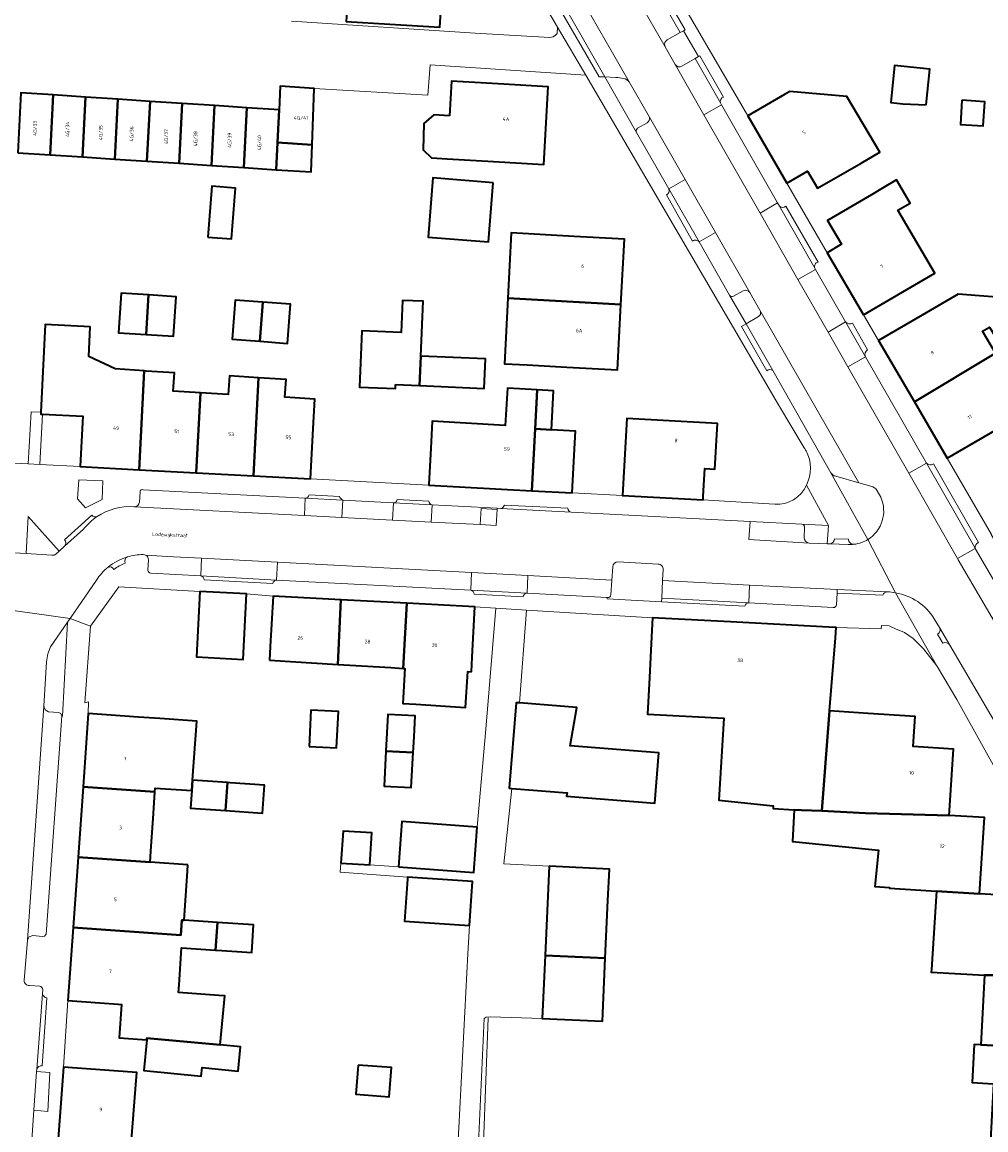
# Model space of a CAD drawing. Header units: metres. Extents: x 197700 to 204338, y 317132 to 325229.
# Tile 635 of 656: x 203170 to 203266, y 318536 to 318646. Entities that reach past the tile are written whole.
import ezdxf
from ezdxf.enums import TextEntityAlignment as Align

# ---------------------------------------------------------------- set-up
doc = ezdxf.new("R2010")
doc.units = ezdxf.units.M
for name, color, linetype, lineweight in [('B-WE-GR-BEPLANTING_CULTUUR_BODEMBEDEKKER-GV', 90, 'Continuous', 18), ('B-WE-GR-BEPLANTING_CULTUUR_HEESTERS-GV', 90, 'Continuous', 18), ('B-WE-IE-TERREINAFSCHEIDING_KUNSTMATIG_HEKWERK-G', 20, 'IE-TERREINAFSCHEIDING-KUNSTMATIG', 18), ('B-WE-OG-BEBOUWING-GV', 7, 'Continuous', 35), ('B-WE-OG-BEBOUWING-T18', 10, 'Continuous', 18), ('B-WE-OG-TERREIN_ERF-GV', 7, 'Continuous', 18), ('B-WE-OG-TOPOGRAFIE-T18', 10, 'Continuous', 18), ('B-WE-VH-VERHARDING_BETONSTRAATSTEEN-GV', 252, 'Continuous', 18), ('B-WE-VH-VERHARDING_GESLOTEN-GV', 252, 'Continuous', 18), ('B-WE-VH-VERHARDING_OPEN-GV', 252, 'Continuous', 18), ('B-WE-VH-VERHARDING_STRAATBAKSTEEN-GV', 252, 'Continuous', 18), ('B-WE-VH-VERHARDING_TEGEL-GV', 252, 'Continuous', 18)]:
    doc.layers.add(name, color=color, linetype=linetype, lineweight=lineweight)
doc.styles.add('NLCS-ISO-M200-T18', font='NLCS-ISO.ttf', dxfattribs={"height": 0.36})
doc.linetypes.add('IE-TERREINAFSCHEIDING-KUNSTMATIG', pattern='A,4,[82,NLCS.SHX,S=0.75,R=90,X=0,Y=0],4,-2', length=10)

msp = doc.modelspace()

# ---------------------------------------------------------------- linework, layer by layer
at = {"layer": 'B-WE-GR-BEPLANTING_CULTUUR_BODEMBEDEKKER-GV'}
for points in [[(203235.872, 318641.934), (203237.17, 318642.686), (203237.513, 318642.883), (203236.032, 318645.46), (203235.7, 318645.276), (203234.4, 318644.542)], [(203234.164, 318643.944), (203234.192, 318643.852), (203235.196, 318642.096)], [(203229.306, 318640.825), (203228.218, 318640.883), (203231.364, 318635.362)], [(203232.644, 318636.884), (203230.644, 318640.376)], [(203231.466, 318635.786), (203232.407, 318636.312)], [(203240.607, 318619.186), (203242.25, 318616.343), (203243.458, 318617.072)], [(203241.95, 318619.631), (203240.988, 318619.09)], [(203243.661, 318617.593), (203243.612, 318617.726), (203242.626, 318619.449)], [(203250.668, 318601.575), (203254.325, 318594.936)], [(203254.64, 318600.233), (203253.432, 318600.573), (203251.136, 318601.22)], [(203255.611, 318599.129), (203255.261, 318599.766)], [(203250.303, 318594.519), (203250.433, 318596.319), (203247.78, 318596.457)], [(203248.05, 318596.144), (203247.995, 318595.148)], [(203248.503, 318594.583), (203250.303, 318594.519)], [(203233.525, 318592.497), (203229.536, 318592.709)], [(203229.002, 318592.234), (203228.916, 318590.91), (203228.82, 318589.436)], [(203233.954, 318590.866), (203234.012, 318591.975)], [(203228.507, 318589.168), (203228.41, 318589.173), (203228.456, 318589.033), (203233.842, 318588.749), (203233.862, 318589.112), (203233.954, 318590.866)]]:
    msp.add_lwpolyline(points, dxfattribs=at)
for points in [[(203234.4, 318644.542, 0.3633901), (203234.164, 318643.944)], [(203235.196, 318642.096, 0.3879816), (203235.872, 318641.934)], [(203230.08, 318640.728, 0.0321192), (203229.306, 318640.825)], [(203230.644, 318640.376, 0.1635838), (203230.08, 318640.728)], [(203232.407, 318636.312, 0.3344494), (203232.644, 318636.884)], [(203231.364, 318635.362, -0.3482004), (203231.466, 318635.786)], [(203240.988, 318619.09, -0.394453), (203240.607, 318619.186)], [(203242.626, 318619.449, 0.4046705), (203241.95, 318619.631)], [(203243.458, 318617.072, 0.3782761), (203243.661, 318617.593)], [(203251.136, 318601.22, -0.2002158), (203250.668, 318601.575)], [(203255.261, 318599.766, 0.2020607), (203254.64, 318600.233)], [(203254.325, 318594.936, 0.3755382), (203255.611, 318599.129)], [(203247.78, 318596.457, -0.40987), (203248.05, 318596.144)], [(203247.995, 318595.148, 0.3982734), (203248.503, 318594.583)], [(203229.536, 318592.709, 0.4072747), (203229.002, 318592.234)], [(203234.012, 318591.975, 0.4231978), (203233.525, 318592.497)], [(203228.82, 318589.436, -0.3874742), (203228.507, 318589.168)]]:
    msp.add_lwpolyline(points, format="xyb", dxfattribs=at)
msp.add_lwpolyline([(203217.538, 318597.933), (203215.936, 318598.019), (203215.84, 318596.413), (203217.445, 318596.326)], close=True, dxfattribs=at)
at = {"layer": 'B-WE-GR-BEPLANTING_CULTUUR_HEESTERS-GV'}
for points in [[(203176.661, 318598.069), (203178.312, 318598.898), (203178.389, 318600.75), (203176.015, 318600.856), (203175.887, 318598.973)], [(203170.759, 318593.544), (203173.33, 318593.388), (203173.552, 318593.376), (203173.711, 318593.485), (203174.052, 318593.778), (203170.978, 318597.236)], [(203174.873, 318586.726), (203173.189, 318584.283), (203172.934, 318583.588), (203172.79, 318582.793), (203172.521, 318578.375), (203172.654, 318578.033), (203172.999, 318577.837), (203173.978, 318577.762), (203174.203, 318577.657), (203174.303, 318577.442), (203174.301, 318577.407), (203174.382, 318577.404)], [(203171.817, 318542.124), (203171.549, 318538.261), (203172.94, 318538.15), (203173.119, 318542.005)]]:
    msp.add_lwpolyline(points, close=True, dxfattribs=at)
at = {"layer": 'B-WE-IE-TERREINAFSCHEIDING_KUNSTMATIG_HEKWERK-G'}
msp.add_lwpolyline([(203216.649, 318547.435), (203216.158, 318534.988)], dxfattribs=at)
at = {"layer": 'B-WE-OG-BEBOUWING-GV'}
for points in [[(203212.26, 318652.693), (203191.72, 318654.024), (203191.514, 318650.711), (203198.129, 318650.3), (203198.053, 318649.071), (203201.21, 318648.875), (203202.195, 318650.136), (203202.772, 318650.1), (203202.541, 318646.378), (203206.87, 318646.107), (203211.829, 318645.797)], [(203260.132, 318638.083), (203260.483, 318641.655), (203256.969, 318642.001), (203256.606, 318638.315), (203257.79, 318638.198)], [(203195.885, 318637.604), (203195.719, 318634.363), (203199.161, 318634.136), (203199.377, 318639.734), (203195.976, 318639.958)], [(203212.794, 318637.009), (203211.232, 318637.1), (203210.243, 318636.256), (203210.169, 318633.645), (203211.015, 318632.826), (203212.552, 318632.735), (203217.167, 318632.46), (203222.15, 318632.164), (203222.608, 318639.884), (203217.617, 318640.18), (203212.989, 318640.454)], [(203169.952, 318633.345), (203173.155, 318633.134), (203173.46, 318639.078), (203170.257, 318639.289)], [(203173.155, 318633.134), (203176.359, 318632.923), (203176.664, 318638.867), (203173.46, 318639.078)], [(203179.563, 318632.713), (203179.868, 318638.657), (203176.664, 318638.867), (203176.359, 318632.923)], [(203182.766, 318632.502), (203183.071, 318638.446), (203179.868, 318638.657), (203179.563, 318632.713)], [(203246.294, 318630.322), (203248.353, 318631.516), (203249.341, 318629.812), (203253.666, 318632.321), (203255.508, 318633.39), (203252.252, 318638.935), (203246.569, 318639.418), (203246.068, 318639.128), (203242.414, 318637.009)], [(203263.669, 318638.551), (203263.509, 318636.153), (203265.784, 318636.001), (203265.944, 318638.4)], [(203183.071, 318638.446), (203182.766, 318632.502), (203185.97, 318632.292), (203186.275, 318638.236)], [(203189.478, 318638.025), (203186.275, 318638.236), (203185.97, 318632.292), (203189.173, 318632.081)], [(203192.376, 318631.871), (203192.681, 318637.815), (203189.478, 318638.025), (203189.173, 318632.081)], [(203192.681, 318637.815), (203192.376, 318631.871), (203195.58, 318631.66), (203195.719, 318634.363), (203195.885, 318637.604)], [(203195.58, 318631.66), (203199.056, 318631.431), (203199.161, 318634.136), (203195.719, 318634.363)], [(203188.805, 318624.963), (203191.167, 318624.783), (203191.552, 318629.836), (203189.19, 318630.016)], [(203217.133, 318630.361), (203211.134, 318630.835), (203210.67, 318624.964), (203216.669, 318624.49)], [(203253.898, 318617.24), (203258.211, 318619.77), (203260.968, 318621.387), (203257.315, 318627.625), (203258.534, 318628.34), (203257.183, 318630.645), (203255.782, 318629.823), (203254.684, 318629.179), (203250.329, 318626.624), (203251.721, 318624.252), (203250.28, 318623.407)], [(203229.821, 318618.286), (203230.173, 318624.766), (203225.18, 318625.037), (203218.925, 318625.376), (203218.599, 318618.888)], [(203182.907, 318619.231), (203180.198, 318619.412), (203179.953, 318615.473), (203182.697, 318615.299)], [(203182.697, 318615.299), (203185.399, 318615.123), (203185.656, 318619.051), (203182.907, 318619.231)], [(203220.494, 318612.271), (203224.457, 318612.055), (203229.468, 318611.782), (203229.821, 318618.286), (203218.599, 318618.888), (203218.272, 318612.383)], [(203263.296, 318619.308), (203259.705, 318617.21), (203255.388, 318614.688), (203258.943, 318608.604), (203266.994, 318613.455), (203265.724, 318615.615), (203266.413, 318616.02), (203266.927, 318615.147), (203277.032, 318614.356), (203277.325, 318618.103), (203271.364, 318618.57), (203271.372, 318618.676)], [(203194.261, 318618.5), (203191.511, 318618.71), (203191.216, 318614.835), (203193.966, 318614.626)], [(203194.261, 318618.5), (203193.966, 318614.626), (203196.716, 318614.416), (203197.011, 318618.291)], [(203207.444, 318610.32), (203209.811, 318610.217), (203209.938, 318613.156), (203210.173, 318618.59), (203208.129, 318618.678), (203207.991, 318615.497), (203204.095, 318615.666), (203203.853, 318610.081), (203207.427, 318609.926)], [(203182.503, 318611.678), (203179.601, 318611.88), (203176.992, 318613.106), (203177.135, 318616.062), (203172.653, 318616.279), (203172.238, 318607.576), (203172.229, 318607.397), (203172.406, 318607.388), (203176.417, 318607.176), (203176.15, 318602.183), (203181.979, 318601.871)], [(203269.902, 318607.511), (203270.49, 318606.511), (203275.986, 318606.34), (203276.187, 318612.778), (203272.528, 318613.151), (203267.172, 318613.334), (203267.073, 318613.502), (203266.994, 318613.455), (203258.943, 318608.604), (203262.208, 318603.016), (203266.525, 318605.538)], [(203209.811, 318610.217), (203216.239, 318609.939), (203216.366, 318612.877), (203209.938, 318613.156)], [(203182.696, 318611.665), (203182.503, 318611.678), (203181.979, 318601.871), (203187.654, 318601.568), (203188.078, 318609.505), (203185.371, 318609.682), (203185.489, 318611.482)], [(203193.85, 318610.99), (203190.944, 318611.18), (203190.823, 318609.326), (203188.078, 318609.505), (203187.654, 318601.568), (203193.33, 318601.264)], [(203199.006, 318600.961), (203199.273, 318605.954), (203199.429, 318608.863), (203196.462, 318609.057), (203196.577, 318610.812), (203193.85, 318610.99), (203193.33, 318601.264)], [(203221.303, 318605.938), (203221.503, 318609.808), (203218.553, 318609.981), (203218.335, 318606.266), (203211.073, 318606.692), (203211.001, 318605.331), (203210.931, 318604.013), (203210.74, 318600.407), (203210.735, 318600.319), (203220.984, 318599.773)], [(203221.503, 318609.808), (203221.303, 318605.938), (203222.909, 318605.844), (203223.136, 318609.713)], [(203237.976, 318598.873), (203237.994, 318599.197), (203238.153, 318601.98), (203239.14, 318601.927), (203239.392, 318606.459), (203230.395, 318606.958), (203229.986, 318599.302)], [(203224.988, 318599.56), (203225.254, 318604.553), (203225.315, 318605.704), (203222.909, 318605.844), (203221.303, 318605.938), (203220.984, 318599.773)], [(203188.02, 318589.79), (203187.678, 318583.279), (203192.319, 318583.035), (203192.661, 318589.542)], [(203194.934, 318582.945), (203201.699, 318582.534), (203202.023, 318588.958), (203195.279, 318589.323), (203195.009, 318584.33)], [(203206.966, 318582.214), (203208.207, 318582.139), (203208.547, 318588.605), (203202.023, 318588.958), (203201.699, 318582.534), (203202.9, 318582.461)], [(203214.972, 318581.805), (203215.051, 318583.269), (203215.32, 318588.239), (203208.547, 318588.605), (203208.207, 318582.139), (203208.366, 318582.129), (203208.155, 318578.652), (203209.458, 318578.573), (203214.394, 318578.274), (203214.609, 318581.829)], [(203241.333, 318586.718), (203232.953, 318587.165), (203232.852, 318585.267), (203232.665, 318581.23), (203232.442, 318577.589), (203240.021, 318577.185), (203239.525, 318569.056), (203244.932, 318568.508), (203244.915, 318568.225), (203247.027, 318568.111), (203247.736, 318568.073), (203249.75, 318567.993), (203250.421, 318576.631), (203250.52, 318577.922), (203251.105, 318585.164), (203251.188, 318586.193), (203251.058, 318586.2)], [(203218.985, 318570.224), (203224.464, 318569.777), (203224.408, 318569.462), (203233.166, 318568.749), (203233.573, 318573.746), (203224.761, 318574.464), (203225.431, 318578.246), (203219.737, 318578.71), (203219.426, 318578.735), (203218.734, 318570.244)], [(203183.547, 318569.872), (203183.572, 318570.24), (203187.213, 318570.012), (203187.288, 318571.049), (203187.71, 318576.905), (203184.037, 318577.152), (203181.925, 318577.302), (203176.937, 318577.656), (203176.421, 318570.378)], [(203198.862, 318574.381), (203201.596, 318574.246), (203201.773, 318577.875), (203199.039, 318578.008)], [(203206.487, 318573.914), (203209.19, 318573.787), (203209.276, 318575.361), (203209.388, 318577.42), (203206.686, 318577.567)], [(203250.52, 318577.922), (203250.421, 318576.631), (203249.75, 318567.993), (203254.096, 318567.766), (203262.408, 318567.535), (203262.816, 318574.115), (203258.828, 318574.398), (203259.015, 318577.369), (203254.368, 318577.671)], [(203206.487, 318573.914), (203206.298, 318570.445), (203209, 318570.298), (203209.19, 318573.787)], [(203175.926, 318563.392), (203183.077, 318562.887), (203183.151, 318563.985), (203183.403, 318567.735), (203183.547, 318569.872), (203176.421, 318570.378)], [(203187.213, 318570.012), (203187.088, 318568.277), (203190.577, 318568.026), (203190.759, 318570.8), (203187.288, 318571.049)], [(203191.014, 318570.782), (203190.759, 318570.8), (203190.577, 318568.026), (203194.242, 318567.763), (203194.441, 318570.536)], [(203265.421, 318559.748), (203265.895, 318567.32), (203262.408, 318567.535), (203254.096, 318567.766), (203249.75, 318567.993), (203247.736, 318568.073), (203247.027, 318568.111), (203246.857, 318564.959), (203255.401, 318564.093), (203255.034, 318560.472), (203256.474, 318560.394), (203256.47, 318560.324), (203261.136, 318560.024)], [(203202.026, 318562.802), (203204.874, 318562.619), (203205.077, 318565.798), (203202.23, 318565.98)], [(203207.721, 318562.437), (203215.2, 318561.877), (203215.536, 318566.365), (203208.057, 318566.924), (203207.959, 318565.613)], [(203186.82, 318562.623), (203183.077, 318562.887), (203175.926, 318563.392), (203175.43, 318556.399), (203186.118, 318555.651), (203186.23, 318557.157), (203186.455, 318557.141), (203186.778, 318561.993)], [(203222.69, 318562.497), (203222.279, 318553.626), (203228.266, 318553.368), (203228.532, 318559.096), (203228.677, 318562.219)], [(203214.769, 318556.597), (203215.071, 318560.968), (203208.639, 318561.412), (203208.624, 318561.196), (203208.337, 318557.041)], [(203270.121, 318551.682), (203270.539, 318559.463), (203265.421, 318559.748), (203261.136, 318560.024), (203260.635, 318552.24), (203260.621, 318551.973), (203265.908, 318551.668)], [(203189.566, 318554.157), (203189.762, 318556.91), (203189.305, 318556.942), (203186.455, 318557.141), (203186.23, 318557.157), (203186.118, 318555.651), (203175.43, 318556.399), (203174.916, 318549.151), (203179.896, 318548.797), (203180.253, 318548.772), (203180.017, 318545.46), (203182.74, 318545.266), (203182.755, 318545.416), (203190.036, 318544.763), (203190.507, 318549.634), (203189.913, 318549.674), (203185.898, 318549.944), (203185.95, 318550.717), (203186.197, 318554.384)], [(203189.762, 318556.91), (203189.566, 318554.157), (203190.211, 318554.114), (203193.163, 318553.915), (203193.348, 318556.668)], [(203222.279, 318553.626), (203221.989, 318547.385), (203227.976, 318547.107), (203228.266, 318553.368)], [(203267.931, 318544.633), (203274.851, 318544.292), (203275.183, 318551.403), (203270.121, 318551.682), (203265.908, 318551.668), (203265.528, 318544.765)], [(203182.74, 318545.266), (203182.444, 318542.206), (203188.15, 318541.654), (203188.232, 318542.498), (203191.805, 318542.152), (203192.039, 318544.568), (203190.036, 318544.763), (203182.755, 318545.416)], [(203269.403, 318533.897), (203273.352, 318533.705), (203278.326, 318533.463), (203278.667, 318540.476), (203274.683, 318540.696), (203274.851, 318544.292), (203267.931, 318544.633), (203265.528, 318544.765), (203264.897, 318544.8), (203264.693, 318541.008), (203266.811, 318540.894), (203266.476, 318534.678), (203269.432, 318534.519)], [(203173.965, 318535.421), (203181.211, 318534.9), (203181.677, 318540.789), (203181.774, 318542.01), (203179.472, 318542.175), (203174.475, 318542.534)], [(203203.732, 318542.757), (203203.505, 318539.85), (203206.816, 318539.591), (203207.043, 318542.497)]]:
    msp.add_lwpolyline(points, close=True, dxfattribs=at)
at = {"layer": 'B-WE-OG-TERREIN_ERF-GV'}
for points in [[(203191.72, 318654.024), (203191.933, 318657.457), (203198.459, 318657.052), (203198.469, 318657.216), (203203.159, 318656.925), (203203.361, 318660.176), (203207.7, 318659.892), (203212.689, 318659.566), (203212.26, 318652.693), (203211.829, 318645.797), (203206.87, 318646.107), (203202.541, 318646.378), (203202.772, 318650.1), (203202.195, 318650.136), (203201.21, 318648.875), (203198.053, 318649.071), (203198.129, 318650.3), (203191.514, 318650.711)], [(203257.79, 318638.198), (203256.606, 318638.315), (203256.969, 318642.001), (203260.483, 318641.655), (203260.132, 318638.083)], [(203212.552, 318632.735), (203211.015, 318632.826), (203210.169, 318633.645), (203210.243, 318636.256), (203211.232, 318637.1), (203212.794, 318637.009), (203212.989, 318640.454), (203217.617, 318640.18), (203222.608, 318639.884), (203222.15, 318632.164), (203217.167, 318632.46)], [(203263.669, 318638.551), (203265.944, 318638.4), (203265.784, 318636.001), (203263.509, 318636.153)], [(203188.805, 318624.963), (203189.19, 318630.016), (203191.552, 318629.836), (203191.167, 318624.783)], [(203217.133, 318630.361), (203216.669, 318624.49), (203210.67, 318624.964), (203211.134, 318630.835)], [(203224.457, 318612.055), (203220.494, 318612.271), (203218.272, 318612.383), (203218.599, 318618.888), (203218.925, 318625.376), (203225.18, 318625.037), (203230.173, 318624.766), (203229.821, 318618.286), (203229.468, 318611.782)], [(203182.697, 318615.299), (203179.953, 318615.473), (203180.198, 318619.412), (203182.907, 318619.231), (203185.656, 318619.051), (203185.399, 318615.123)], [(203193.966, 318614.626), (203191.216, 318614.835), (203191.511, 318618.71), (203194.261, 318618.5), (203197.011, 318618.291), (203196.716, 318614.416)], [(203209.811, 318610.217), (203207.444, 318610.32), (203207.427, 318609.926), (203203.853, 318610.081), (203204.095, 318615.666), (203207.991, 318615.497), (203208.129, 318618.678), (203210.173, 318618.59), (203209.938, 318613.156), (203216.366, 318612.877), (203216.239, 318609.939)], [(203198.862, 318574.381), (203199.039, 318578.008), (203201.773, 318577.875), (203201.596, 318574.246)], [(203209.19, 318573.787), (203209, 318570.298), (203206.298, 318570.445), (203206.487, 318573.914), (203206.686, 318577.567), (203209.388, 318577.42), (203209.276, 318575.361)], [(203203.732, 318542.757), (203207.043, 318542.497), (203206.816, 318539.591), (203203.505, 318539.85)]]:
    msp.add_lwpolyline(points, close=True, dxfattribs=at)
for points in [[(203197.114, 318646.394), (203215.36, 318645.22), (203222.759, 318644.795), (203223.085, 318644.841), (203223.337, 318645.015), (203223.49, 318645.184), (203223.518, 318645.816), (203215.183, 318660.061)], [(203236.947, 318646.375), (203242.414, 318637.009), (203246.068, 318639.128), (203246.569, 318639.418), (203252.252, 318638.935), (203255.508, 318633.39), (203253.666, 318632.321), (203249.341, 318629.812), (203248.353, 318631.516), (203246.294, 318630.322), (203250.28, 318623.407), (203251.721, 318624.252), (203250.329, 318626.624), (203254.684, 318629.179), (203255.782, 318629.823), (203257.183, 318630.645), (203258.534, 318628.34), (203257.315, 318627.625), (203260.968, 318621.387), (203258.211, 318619.77), (203253.898, 318617.24), (203255.388, 318614.688), (203259.705, 318617.21), (203263.296, 318619.308), (203271.372, 318618.676)], [(203248.017, 318604.032), (203245.462, 318608.311), (203226.316, 318641.033), (203210.883, 318642.079), (203210.649, 318639.052), (203199.377, 318639.734), (203199.161, 318634.136), (203199.056, 318631.431), (203195.58, 318631.66), (203192.376, 318631.871), (203189.173, 318632.081), (203185.97, 318632.292), (203182.766, 318632.502), (203179.563, 318632.713), (203176.359, 318632.923), (203173.155, 318633.134), (203169.952, 318633.345)], [(203170.988, 318602.439), (203171.282, 318607.63), (203172.238, 318607.576), (203172.653, 318616.279), (203177.135, 318616.062), (203176.992, 318613.106), (203179.601, 318611.88), (203182.503, 318611.678), (203182.696, 318611.665), (203185.489, 318611.482), (203185.371, 318609.682), (203188.078, 318609.505), (203190.823, 318609.326), (203190.944, 318611.18), (203193.85, 318610.99), (203196.577, 318610.812), (203196.462, 318609.057), (203199.429, 318608.863), (203199.273, 318605.954), (203199.006, 318600.961), (203210.735, 318600.319), (203210.74, 318600.407), (203210.931, 318604.013), (203211.001, 318605.331), (203211.073, 318606.692), (203218.335, 318606.266), (203218.553, 318609.981), (203221.503, 318609.808), (203223.136, 318609.713), (203222.909, 318605.844), (203225.315, 318605.704), (203225.254, 318604.553), (203224.988, 318599.56), (203229.986, 318599.302), (203230.395, 318606.958), (203239.392, 318606.459), (203239.14, 318601.927), (203238.153, 318601.98), (203237.994, 318599.197), (203237.976, 318598.873), (203240.109, 318598.745), (203245.084, 318598.456)], [(203266.413, 318616.02), (203265.724, 318615.615), (203266.994, 318613.455)], [(203266.525, 318605.538), (203262.208, 318603.016), (203266.612, 318595.441)], [(203166.149, 318602.679), (203170.988, 318602.439)], [(203212.926, 318522.288), (203213.733, 318536.53), (203214.611, 318553.785), (203214.769, 318556.597), (203208.337, 318557.041), (203208.624, 318561.196), (203208.639, 318561.412), (203201.962, 318561.901), (203202.026, 318562.802), (203202.23, 318565.98), (203205.077, 318565.798), (203204.874, 318562.619), (203207.721, 318562.437), (203207.959, 318565.613), (203208.057, 318566.924), (203215.536, 318566.365), (203216.405, 318576.116), (203217.404, 318588.112), (203215.32, 318588.239), (203215.051, 318583.269), (203214.972, 318581.805), (203214.609, 318581.829), (203214.394, 318578.274), (203209.458, 318578.573), (203208.155, 318578.652), (203208.366, 318582.129), (203208.207, 318582.139), (203206.966, 318582.214), (203202.9, 318582.461), (203201.699, 318582.534), (203194.934, 318582.945), (203195.009, 318584.33), (203195.279, 318589.323), (203192.661, 318589.542), (203192.319, 318583.035), (203187.678, 318583.279), (203188.02, 318589.79), (203179.986, 318590.226), (203177.173, 318586.328), (203176.587, 318578.737), (203176.96, 318578.812), (203176.937, 318577.656), (203181.925, 318577.302), (203184.037, 318577.152), (203187.71, 318576.905), (203187.288, 318571.049), (203190.759, 318570.8), (203191.014, 318570.782), (203194.441, 318570.536), (203194.242, 318567.763), (203190.577, 318568.026), (203187.088, 318568.277), (203187.213, 318570.012), (203183.572, 318570.24), (203183.547, 318569.872), (203183.403, 318567.735), (203183.151, 318563.985), (203183.077, 318562.887), (203186.82, 318562.623), (203186.778, 318561.993), (203186.455, 318557.141), (203189.305, 318556.942), (203189.762, 318556.91), (203193.348, 318556.668), (203193.163, 318553.915), (203190.211, 318554.114), (203189.566, 318554.157), (203186.197, 318554.384), (203185.95, 318550.717), (203185.898, 318549.944), (203189.913, 318549.674), (203190.507, 318549.634), (203190.036, 318544.763), (203192.039, 318544.568), (203191.805, 318542.152), (203188.232, 318542.498), (203188.15, 318541.654), (203182.444, 318542.206), (203182.74, 318545.266), (203180.017, 318545.46), (203180.253, 318548.772), (203179.896, 318548.797), (203174.916, 318549.151), (203174.475, 318542.534), (203179.472, 318542.175), (203181.774, 318542.01), (203181.677, 318540.789), (203181.211, 318534.9)], [(203266.811, 318540.894), (203264.693, 318541.008), (203264.897, 318544.8), (203265.528, 318544.765), (203265.908, 318551.668), (203260.621, 318551.973), (203260.635, 318552.24), (203261.136, 318560.024), (203256.47, 318560.324), (203256.474, 318560.394), (203255.034, 318560.472), (203255.401, 318564.093), (203246.857, 318564.959), (203247.027, 318568.111), (203244.915, 318568.225), (203244.932, 318568.508), (203239.525, 318569.056), (203240.021, 318577.185), (203232.442, 318577.589), (203232.665, 318581.23), (203232.852, 318585.267), (203232.953, 318587.165), (203220.433, 318587.928), (203219.737, 318578.71), (203225.431, 318578.246), (203224.761, 318574.464), (203233.573, 318573.746), (203233.166, 318568.749), (203224.408, 318569.462), (203224.464, 318569.777), (203218.985, 318570.224), (203218.191, 318562.751), (203222.69, 318562.497), (203228.677, 318562.219), (203228.532, 318559.096), (203228.266, 318553.368), (203227.976, 318547.107), (203221.989, 318547.385), (203216.86, 318547.556), (203216.442, 318547.526), (203216.244, 318547.393), (203215.667, 318534.993)], [(203268.896, 318568.768), (203263.161, 318579.041), (203261.179, 318582.405), (203259.843, 318584.069), (203258.832, 318585.104), (203257.973, 318585.716), (203257.073, 318586.068), (203256.445, 318586.368), (203255.684, 318586.396), (203255.643, 318586.057), (203251.188, 318586.193), (203251.105, 318585.164), (203250.52, 318577.922), (203254.368, 318577.671), (203259.015, 318577.369), (203258.828, 318574.398), (203262.816, 318574.115), (203262.408, 318567.535), (203265.895, 318567.32), (203265.421, 318559.748), (203270.539, 318559.463)]]:
    msp.add_lwpolyline(points, dxfattribs=at)
for points in [[(203248.196, 318603.737, 0.0248602), (203248.017, 318604.032)], [(203248.226, 318600.341, 0.2497122), (203248.196, 318603.737)], [(203245.084, 318598.456, 0.3217883), (203248.226, 318600.341)]]:
    msp.add_lwpolyline(points, format="xyb", dxfattribs=at)
at = {"layer": 'B-WE-VH-VERHARDING_BETONSTRAATSTEEN-GV'}
for points in [[(203216.336, 318665.368), (203216.62, 318664.872), (203217.862, 318662.703), (203224.549, 318651.022), (203230.644, 318640.376), (203232.644, 318636.884), (203236.2, 318630.672), (203239.212, 318625.412), (203242.626, 318619.449), (203243.612, 318617.726), (203253.432, 318600.573), (203254.64, 318600.233)], [(203234.4, 318644.542), (203235.7, 318645.276), (203231.569, 318652.498), (203228.49, 318657.881), (203226.742, 318656.882), (203234.192, 318643.852)], [(203260.925, 318587.078), (203261.444, 318586.194), (203262.46, 318584.46), (203273.317, 318565.923), (203277.619, 318568.438), (203277.427, 318568.765), (203277.372, 318568.858), (203268.794, 318583.495), (203268.766, 318583.543), (203266.662, 318587.161), (203263.304, 318592.936), (203263.243, 318593.042), (203258.388, 318601.533), (203252.352, 318612.09), (203250.379, 318615.541), (203247.392, 318620.765), (203243.623, 318627.357), (203238.048, 318637.108), (203235.196, 318642.096), (203234.192, 318643.852), (203226.742, 318656.882)], [(203231.569, 318652.498), (203235.7, 318645.276)], [(203235.7, 318645.276), (203236.032, 318645.46), (203236.187, 318645.542), (203232.254, 318652.39)], [(203230.644, 318640.376), (203224.549, 318651.022), (203222.941, 318650.103), (203228.218, 318640.883)], [(203228.218, 318640.883), (203222.941, 318650.103)], [(203222.724, 318649.431), (203227.642, 318640.876), (203228.218, 318640.883)], [(203234.192, 318643.852), (203234.164, 318643.944)], [(203240.001, 318638.877), (203237.636, 318642.951), (203237.513, 318642.883)], [(203235.196, 318642.096), (203238.048, 318637.108), (203239.79, 318638.104), (203239.686, 318638.286), (203237.17, 318642.686), (203235.872, 318641.934)], [(203237.513, 318642.883), (203237.17, 318642.686), (203239.686, 318638.286)], [(203228.218, 318640.883), (203229.306, 318640.825)], [(203231.364, 318635.362), (203234.575, 318629.743), (203236.2, 318630.672), (203232.644, 318636.884)], [(203232.407, 318636.312), (203231.466, 318635.786)], [(203237.582, 318624.48), (203234.575, 318629.743)], [(203234.331, 318629.173), (203236.936, 318624.562)], [(203245.541, 318628.048), (203249.06, 318621.895)], [(203249.383, 318622.481), (203246.189, 318628.046)], [(203242.626, 318619.449), (203239.212, 318625.412), (203237.582, 318624.48), (203240.607, 318619.186)], [(203240.988, 318619.09), (203241.95, 318619.631)], [(203243.612, 318617.726), (203243.661, 318617.593)], [(203251.136, 318601.22), (203253.432, 318600.573), (203243.612, 318617.726)], [(203243.458, 318617.072), (203242.25, 318616.343), (203244.883, 318611.724), (203250.668, 318601.575)], [(203252.124, 318616.539), (203254.097, 318613.088)], [(203244.883, 318611.724), (203242.25, 318616.343), (203241.797, 318616.077), (203244.298, 318611.69)], [(203254.297, 318613.77), (203252.791, 318616.42)], [(203260.135, 318602.531), (203264.936, 318594.136), (203264.991, 318594.042)], [(203265.296, 318594.648), (203260.837, 318602.449)], [(203255.261, 318599.766), (203255.611, 318599.129)], [(203177.288, 318597.362), (203174.582, 318594.916)], [(203174.595, 318594.269), (203176.458, 318595.953)], [(203254.325, 318594.936), (203257.087, 318589.653)], [(203172.393, 318549.825), (203171.832, 318542.325)], [(203172.362, 318542.679), (203172.827, 318549.418)]]:
    msp.add_lwpolyline(points, dxfattribs=at)
for points in [[(203234.164, 318643.944, -0.3633901), (203234.4, 318644.542)], [(203235.872, 318641.934, -0.3879816), (203235.196, 318642.096)], [(203229.306, 318640.825, -0.0321192), (203230.08, 318640.728)], [(203230.08, 318640.728, -0.1635838), (203230.644, 318640.376)], [(203239.686, 318638.286, -0.393262), (203240.001, 318638.877)], [(203232.644, 318636.884, -0.3344494), (203232.407, 318636.312)], [(203231.466, 318635.786, 0.3482004), (203231.364, 318635.362)], [(203234.575, 318629.743, -0.390089), (203234.331, 318629.173)], [(203246.189, 318628.046, -0.4012277), (203245.541, 318628.048)], [(203236.936, 318624.562, -0.433917), (203237.582, 318624.48)], [(203249.06, 318621.895, -0.446938), (203249.383, 318622.481)], [(203240.607, 318619.186, 0.394453), (203240.988, 318619.09)], [(203241.95, 318619.631, -0.4046705), (203242.626, 318619.449)], [(203243.661, 318617.593, -0.3782761), (203243.458, 318617.072)], [(203252.791, 318616.42, -0.371081), (203252.124, 318616.539)], [(203254.097, 318613.088, -0.4043211), (203254.297, 318613.77)], [(203244.298, 318611.69, -0.3699083), (203244.883, 318611.724)], [(203260.837, 318602.449, -0.3969394), (203260.135, 318602.531)], [(203250.668, 318601.575, 0.2002158), (203251.136, 318601.22)], [(203254.64, 318600.233, -0.2020607), (203255.261, 318599.766)], [(203255.611, 318599.129, -0.3755382), (203254.325, 318594.936)], [(203176.458, 318595.953, -0.0790823), (203177.816, 318597.208)], [(203177.816, 318597.208, -0.3162294), (203177.288, 318597.362)], [(203174.582, 318594.916, -0.3880798), (203174.595, 318594.269)], [(203264.991, 318594.042, -0.3651975), (203265.296, 318594.648)], [(203180.826, 318593.21, 0.0984735), (203178.914, 318592.202)], [(203179.487, 318591.975, -0.0545254), (203180.589, 318592.605)], [(203180.589, 318592.605, -0.3929506), (203180.826, 318593.21)], [(203178.914, 318592.202, -0.3636751), (203179.487, 318591.975)], [(203257.087, 318589.653, -0.2096109), (203260.925, 318587.078)], [(203172.827, 318549.418, -0.3149723), (203172.393, 318549.825)], [(203171.832, 318542.325, -0.3507395), (203172.362, 318542.679)]]:
    msp.add_lwpolyline(points, format="xyb", dxfattribs=at)
for points in [[(203243.623, 318627.357), (203245.366, 318628.354), (203239.79, 318638.104), (203238.048, 318637.108)], [(203237.582, 318624.48), (203239.212, 318625.412), (203236.2, 318630.672), (203234.575, 318629.743)], [(203247.392, 318620.765), (203249.136, 318621.762), (203249.06, 318621.895), (203245.541, 318628.048), (203245.366, 318628.354), (203243.623, 318627.357)], [(203249.136, 318621.762), (203247.392, 318620.765), (203250.379, 318615.541), (203252.124, 318616.539)], [(203250.379, 318615.541), (203252.352, 318612.09), (203254.097, 318613.088), (203252.124, 318616.539)], [(203258.388, 318601.533), (203260.135, 318602.531), (203254.097, 318613.088), (203252.352, 318612.09)], [(203258.388, 318601.533), (203263.243, 318593.042), (203264.991, 318594.042), (203264.936, 318594.136), (203260.135, 318602.531)], [(203263.243, 318593.042), (203263.304, 318592.936), (203266.662, 318587.161), (203268.426, 318588.169), (203264.991, 318594.042)]]:
    msp.add_lwpolyline(points, close=True, dxfattribs=at)
at = {"layer": 'B-WE-VH-VERHARDING_GESLOTEN-GV'}
for points in [[(203170.257, 318639.289), (203173.46, 318639.078), (203176.664, 318638.867), (203179.868, 318638.657), (203183.071, 318638.446), (203186.275, 318638.236), (203189.478, 318638.025), (203192.681, 318637.815), (203195.885, 318637.604), (203195.976, 318639.958), (203199.377, 318639.734), (203210.649, 318639.052), (203210.883, 318642.079), (203226.316, 318641.033), (203223.518, 318645.816), (203223.49, 318645.184), (203223.337, 318645.015), (203223.085, 318644.841), (203222.759, 318644.795), (203215.36, 318645.22), (203197.114, 318646.394)], [(203215.667, 318534.993), (203216.244, 318547.393), (203216.442, 318547.526), (203216.86, 318547.556), (203221.989, 318547.385), (203222.279, 318553.626), (203222.69, 318562.497), (203218.191, 318562.751), (203218.985, 318570.224), (203218.734, 318570.244), (203219.426, 318578.735), (203219.737, 318578.71), (203220.433, 318587.928), (203217.404, 318588.112), (203216.405, 318576.116), (203215.536, 318566.365), (203215.2, 318561.877), (203207.721, 318562.437), (203204.874, 318562.619), (203202.026, 318562.802), (203201.962, 318561.901), (203208.639, 318561.412), (203215.071, 318560.968), (203214.769, 318556.597), (203214.611, 318553.785), (203213.733, 318536.53), (203212.926, 318522.288)]]:
    msp.add_lwpolyline(points, dxfattribs=at)
at = {"layer": 'B-WE-VH-VERHARDING_OPEN-GV'}
for points in [[(203171.282, 318607.63), (203170.988, 318602.439), (203172.119, 318602.383), (203172.406, 318607.388), (203172.229, 318607.397), (203172.238, 318607.576)], [(203176.15, 318602.183), (203176.417, 318607.176), (203172.406, 318607.388), (203172.119, 318602.383)]]:
    msp.add_lwpolyline(points, close=True, dxfattribs=at)
for points in [[(203251.033, 318595.003, -0.3566669), (203250.585, 318594.509)], [(203252.948, 318594.46, -0.4550638), (203252.416, 318594.974)], [(203252.372, 318594.445, 0.0468433), (203252.948, 318594.46)], [(203261.444, 318586.194, -0.4150247), (203261.258, 318585.547)], [(203261.765, 318584.635, -0.407106), (203262.46, 318584.46)]]:
    msp.add_lwpolyline(points, format="xyb", dxfattribs=at)
for points in [[(203252.416, 318594.974), (203251.033, 318595.003)], [(203250.585, 318594.509), (203252.372, 318594.445)], [(203262.46, 318584.46), (203261.444, 318586.194)], [(203261.258, 318585.547), (203261.765, 318584.635)]]:
    msp.add_lwpolyline(points, dxfattribs=at)
at = {"layer": 'B-WE-VH-VERHARDING_STRAATBAKSTEEN-GV'}
for points in [[(203245.084, 318598.456), (203240.109, 318598.745), (203237.976, 318598.873), (203229.986, 318599.302), (203224.988, 318599.56), (203220.984, 318599.773), (203210.735, 318600.319), (203199.006, 318600.961), (203193.33, 318601.264), (203187.654, 318601.568), (203181.979, 318601.871), (203176.15, 318602.183), (203172.119, 318602.383), (203170.988, 318602.439), (203166.149, 318602.679)], [(203224.887, 318597.655), (203242.637, 318596.723), (203247.78, 318596.457), (203250.433, 318596.319), (203248.226, 318600.341)], [(203181.499, 318598.19), (203198.393, 318597.316), (203198.482, 318599.042), (203182.389, 318599.887)], [(203182.076, 318599.665), (203182.016, 318598.661)], [(203182.016, 318598.661), (203182.076, 318599.665)], [(203182.389, 318599.887), (203198.482, 318599.042)], [(203198.482, 318599.042), (203202.213, 318598.846)], [(203201.872, 318599.224), (203198.86, 318599.383)], [(203198.86, 318599.383), (203201.872, 318599.224)], [(203181.499, 318598.19), (203181.477, 318598.191)], [(203181.477, 318598.191), (203181.499, 318598.19)], [(203252.372, 318594.445), (203250.585, 318594.509), (203250.303, 318594.519), (203248.503, 318594.583), (203242.525, 318594.946), (203242.637, 318596.723), (203224.887, 318597.655), (203217.88, 318598.023), (203217.544, 318598.041), (203217.538, 318597.933), (203217.445, 318596.326), (203215.84, 318596.413), (203210.992, 318596.664), (203207.153, 318596.863), (203202.123, 318597.123), (203198.393, 318597.316), (203181.499, 318598.19)], [(203202.213, 318598.846), (203207.242, 318598.582)], [(203207.242, 318598.582), (203211.081, 318598.38)], [(203210.74, 318598.759), (203207.62, 318598.923)], [(203207.62, 318598.923), (203210.74, 318598.759)], [(203211.081, 318598.38), (203217.544, 318598.041), (203217.88, 318598.023)], [(203217.88, 318598.023), (203224.887, 318597.655)], [(203224.546, 318598.034), (203218.258, 318598.364)], [(203218.258, 318598.364), (203224.546, 318598.034)], [(203170.132, 318593.575), (203170.187, 318593.572), (203170.759, 318593.544), (203170.978, 318597.236), (203174.052, 318593.778), (203174.595, 318594.269)], [(203174.582, 318594.916), (203177.288, 318597.362)], [(203176.458, 318595.953), (203174.595, 318594.269), (203174.052, 318593.778), (203173.711, 318593.485), (203173.552, 318593.376), (203173.33, 318593.388), (203170.759, 318593.544), (203170.187, 318593.572), (203170.132, 318593.575), (203155.073, 318594.347), (203146.551, 318594.797), (203145.99, 318594.82), (203143.75, 318594.944)], [(203247.78, 318596.457), (203242.637, 318596.723), (203242.525, 318594.946), (203248.503, 318594.583)], [(203247.995, 318595.148), (203248.05, 318596.144)], [(203257.087, 318589.653), (203254.325, 318594.936)], [(203183.145, 318591.581), (203188.1, 318591.317), (203188.193, 318593.084), (203185.386, 318593.234), (203182.626, 318593.392)], [(203182.626, 318593.392), (203185.386, 318593.234), (203188.193, 318593.084), (203195.728, 318592.682), (203214.997, 318591.653), (203220.59, 318591.355), (203228.916, 318590.91), (203229.002, 318592.234)], [(203182.913, 318592.916), (203182.863, 318591.905)], [(203182.863, 318591.905), (203182.913, 318592.916)], [(203229.536, 318592.709), (203233.525, 318592.497)], [(203188.1, 318591.317), (203183.145, 318591.581)], [(203195.633, 318590.917), (203188.1, 318591.317)], [(203228.82, 318589.436), (203228.916, 318590.91), (203220.59, 318591.355), (203220.496, 318589.594), (203228.41, 318589.173), (203228.507, 318589.168)], [(203234.012, 318591.975), (203233.954, 318590.866), (203242.592, 318590.414), (203251.296, 318589.959), (203256.283, 318589.74)], [(203164.477, 318588.571), (203175.136, 318587.109), (203177.752, 318590.908)], [(203177.752, 318590.908), (203175.136, 318587.109), (203175.136, 318587.108), (203177.173, 318586.328), (203179.986, 318590.226), (203188.02, 318589.79), (203192.661, 318589.542), (203195.279, 318589.323), (203202.023, 318588.958), (203208.547, 318588.605), (203215.32, 318588.239), (203217.404, 318588.112)], [(203188.441, 318590.939), (203195.255, 318590.576)], [(203195.255, 318590.576), (203188.441, 318590.939)], [(203214.902, 318589.892), (203195.633, 318590.917)], [(203242.592, 318590.414), (203242.499, 318588.638), (203250.89, 318588.177)], [(203251.201, 318588.46), (203251.273, 318589.6), (203251.296, 318589.959), (203242.592, 318590.414)], [(203220.496, 318589.594), (203214.902, 318589.892)], [(203215.243, 318589.513), (203220.117, 318589.254)], [(203220.117, 318589.254), (203215.243, 318589.513)], [(203217.404, 318588.112), (203220.433, 318587.928), (203232.953, 318587.165), (203241.333, 318586.718), (203251.058, 318586.2), (203251.188, 318586.193), (203255.643, 318586.057), (203255.684, 318586.396), (203256.445, 318586.368), (203257.073, 318586.068), (203257.973, 318585.716), (203258.832, 318585.104), (203259.843, 318584.069), (203261.179, 318582.405), (203257.087, 318589.653)], [(203242.121, 318588.309), (203233.842, 318588.749), (203228.456, 318589.033), (203228.41, 318589.173), (203220.496, 318589.594)], [(203242.499, 318588.638), (203233.862, 318589.112), (203233.842, 318588.749), (203242.121, 318588.309)], [(203255.818, 318589.397), (203251.273, 318589.6), (203251.201, 318588.46)], [(203251.296, 318589.959), (203251.273, 318589.6), (203255.818, 318589.397)], [(203256.283, 318589.74), (203251.296, 318589.959)], [(203170.572, 318551.162), (203170.892, 318555.142), (203172.521, 318578.375), (203172.79, 318582.793), (203172.934, 318583.588), (203173.189, 318584.283), (203174.873, 318586.726), (203175.136, 318587.108), (203175.136, 318587.109), (203164.477, 318588.571)], [(203250.89, 318588.177), (203242.499, 318588.638)], [(203173.965, 318535.421), (203174.475, 318542.534), (203174.916, 318549.151), (203175.43, 318556.399), (203175.926, 318563.392), (203176.421, 318570.378), (203176.937, 318577.656), (203176.96, 318578.812), (203176.587, 318578.737), (203177.173, 318586.328), (203175.136, 318587.108), (203174.873, 318586.726), (203174.382, 318577.404), (203174.301, 318577.407), (203172.771, 318555.755), (203172.603, 318555.542), (203172.402, 318555.516), (203171.439, 318555.603), (203171.078, 318555.472), (203170.892, 318555.142)], [(203170.892, 318555.142), (203170.572, 318551.162)], [(203171.114, 318550.644), (203172.128, 318550.582)], [(203172.128, 318550.582), (203171.114, 318550.644)], [(203165.766, 318476.346), (203167.076, 318476.21), (203167.33, 318479.66), (203167.647, 318483.971), (203168.073, 318489.754), (203168.654, 318497.639), (203169.064, 318503.215), (203169.357, 318507.185), (203169.913, 318514.739), (203170.256, 318519.675), (203170.616, 318524.842), (203171.172, 318532.838), (203171.549, 318538.261), (203171.817, 318542.124), (203171.832, 318542.325), (203172.393, 318549.825), (203172.424, 318550.245)], [(203172.424, 318550.245), (203172.393, 318549.825)], [(203172.827, 318549.418), (203172.362, 318542.679)], [(203171.832, 318542.325), (203171.817, 318542.124), (203173.119, 318542.005), (203172.94, 318538.15), (203171.549, 318538.261), (203171.172, 318532.838), (203172.509, 318532.752), (203171.926, 318524.75), (203170.616, 318524.842), (203170.256, 318519.675), (203171.535, 318519.531), (203171.134, 318514.648), (203169.913, 318514.739)]]:
    msp.add_lwpolyline(points, dxfattribs=at)
for points in [[(203176.661, 318598.069), (203175.887, 318598.973), (203176.015, 318600.856), (203178.389, 318600.75), (203178.312, 318598.898)], [(203198.393, 318597.316), (203202.123, 318597.123), (203202.213, 318598.846), (203198.482, 318599.042)], [(203207.153, 318596.863), (203207.242, 318598.582), (203202.213, 318598.846), (203202.123, 318597.123)], [(203207.242, 318598.582), (203207.153, 318596.863), (203210.992, 318596.664), (203211.081, 318598.38)], [(203215.84, 318596.413), (203215.936, 318598.019), (203217.538, 318597.933), (203217.544, 318598.041), (203211.081, 318598.38), (203210.992, 318596.664)], [(203188.1, 318591.317), (203195.633, 318590.917), (203195.728, 318592.682), (203188.193, 318593.084)], [(203214.997, 318591.653), (203195.728, 318592.682), (203195.633, 318590.917), (203214.902, 318589.892)], [(203220.496, 318589.594), (203220.59, 318591.355), (203214.997, 318591.653), (203214.902, 318589.892)], [(203233.862, 318589.112), (203242.499, 318588.638), (203242.592, 318590.414), (203233.954, 318590.866)], [(203170.892, 318555.142), (203171.078, 318555.472), (203171.439, 318555.603), (203172.402, 318555.516), (203172.603, 318555.542), (203172.771, 318555.755), (203174.301, 318577.407), (203174.303, 318577.442), (203174.203, 318577.657), (203173.978, 318577.762), (203172.999, 318577.837), (203172.654, 318578.033), (203172.521, 318578.375)]]:
    msp.add_lwpolyline(points, close=True, dxfattribs=at)
for points in [[(203248.226, 318600.341, -0.3217883), (203245.084, 318598.456)], [(203182.389, 318599.887, 0.5092346), (203182.076, 318599.665)], [(203182.076, 318599.665, -0.5092346), (203182.389, 318599.887)], [(203198.86, 318599.383, -0.3185855), (203198.482, 318599.042)], [(203198.482, 318599.042, 0.3185855), (203198.86, 318599.383)], [(203202.213, 318598.846, -0.223692), (203201.872, 318599.224)], [(203201.872, 318599.224, 0.223692), (203202.213, 318598.846)], [(203181.477, 318598.191, 0.1647837), (203177.816, 318597.208)], [(203177.816, 318597.208, -0.1647837), (203181.477, 318598.191)], [(203182.016, 318598.661, -0.4048291), (203181.499, 318598.19)], [(203181.499, 318598.19, 0.4048291), (203182.016, 318598.661)], [(203207.62, 318598.923, -0.386099), (203207.242, 318598.582)], [(203207.242, 318598.582, 0.386099), (203207.62, 318598.923)], [(203211.081, 318598.38, -0.3165203), (203210.74, 318598.759)], [(203210.74, 318598.759, 0.3165203), (203211.081, 318598.38)], [(203218.258, 318598.364, -0.3127542), (203217.88, 318598.023)], [(203217.88, 318598.023, 0.3127542), (203218.258, 318598.364)], [(203224.887, 318597.655, -0.3774714), (203224.546, 318598.034)], [(203224.546, 318598.034, 0.3774714), (203224.887, 318597.655)], [(203177.816, 318597.208, 0.0790823), (203176.458, 318595.953)], [(203177.288, 318597.362, 0.3162294), (203177.816, 318597.208)], [(203248.05, 318596.144, 0.40987), (203247.78, 318596.457)], [(203174.595, 318594.269, 0.3880798), (203174.582, 318594.916)], [(203248.503, 318594.583, -0.3982734), (203247.995, 318595.148)], [(203253.723, 318594.643, -0.0606169), (203252.948, 318594.46)], [(203254.325, 318594.936, -0.0508586), (203253.723, 318594.643)], [(203252.948, 318594.46, -0.0468433), (203252.372, 318594.445)], [(203178.914, 318592.202, -0.0984735), (203180.826, 318593.21)], [(203180.589, 318592.605, 0.0545254), (203179.487, 318591.975)], [(203180.826, 318593.21, 0.3929506), (203180.589, 318592.605)], [(203180.826, 318593.21, -0.0721395), (203182.399, 318593.44)], [(203182.399, 318593.44, 0.0721395), (203180.826, 318593.21)], [(203182.399, 318593.44, -0.119011), (203182.626, 318593.392)], [(203182.626, 318593.392, 0.119011), (203182.399, 318593.44)], [(203182.626, 318593.392, -0.303298), (203182.913, 318592.916)], [(203182.913, 318592.916, 0.303298), (203182.626, 318593.392)], [(203229.002, 318592.234, -0.4072747), (203229.536, 318592.709)], [(203233.525, 318592.497, -0.4231978), (203234.012, 318591.975)], [(203177.752, 318590.908, -0.0788939), (203178.914, 318592.202)], [(203178.914, 318592.202, 0.0788939), (203177.752, 318590.908)], [(203179.487, 318591.975, 0.3636751), (203178.914, 318592.202)], [(203182.863, 318591.905, 0.3828293), (203183.145, 318591.581)], [(203183.145, 318591.581, -0.3828293), (203182.863, 318591.905)], [(203188.1, 318591.317, -0.4044556), (203188.441, 318590.939)], [(203188.441, 318590.939, 0.4044556), (203188.1, 318591.317)], [(203195.255, 318590.576, -0.3603436), (203195.633, 318590.917)], [(203195.633, 318590.917, 0.3603436), (203195.255, 318590.576)], [(203214.902, 318589.892, -0.3722117), (203215.243, 318589.513)], [(203215.243, 318589.513, 0.3722117), (203214.902, 318589.892)], [(203220.117, 318589.254, -0.393429), (203220.496, 318589.594)], [(203220.496, 318589.594, 0.393429), (203220.117, 318589.254)], [(203228.507, 318589.168, 0.3874742), (203228.82, 318589.436)], [(203255.818, 318589.397, -0.3236125), (203256.283, 318589.74)], [(203256.283, 318589.74, 0.3236125), (203255.818, 318589.397)], [(203256.283, 318589.74, -0.0339921), (203257.087, 318589.653)], [(203257.087, 318589.653, 0.0339921), (203256.283, 318589.74)], [(203242.121, 318588.309, -0.3443298), (203242.499, 318588.638)], [(203242.499, 318588.638, 0.3443298), (203242.121, 318588.309)], [(203250.89, 318588.177, 0.3841059), (203251.201, 318588.46)], [(203251.201, 318588.46, -0.3841059), (203250.89, 318588.177)], [(203170.572, 318551.162, 0.4357603), (203171.114, 318550.644)], [(203171.114, 318550.644, -0.4357603), (203170.572, 318551.162)], [(203172.128, 318550.582, -0.3580542), (203172.424, 318550.245)], [(203172.424, 318550.245, 0.3580542), (203172.128, 318550.582)], [(203172.393, 318549.825, 0.3149723), (203172.827, 318549.418)], [(203172.362, 318542.679, 0.3507395), (203171.832, 318542.325)]]:
    msp.add_lwpolyline(points, format="xyb", dxfattribs=at)
at = {"layer": 'B-WE-VH-VERHARDING_TEGEL-GV'}
for points in [[(203207.896, 318672.058), (203215.183, 318660.061), (203223.518, 318645.816), (203226.316, 318641.033), (203245.462, 318608.311), (203248.017, 318604.032)], [(203250.28, 318623.407), (203246.294, 318630.322), (203242.414, 318637.009), (203236.947, 318646.375), (203235.259, 318649.28), (203228.209, 318661.413), (203223.584, 318669.252)], [(203232.254, 318652.39), (203236.187, 318645.542), (203236.032, 318645.46), (203237.513, 318642.883), (203237.636, 318642.951), (203240.001, 318638.877)], [(203234.575, 318629.743), (203231.364, 318635.362), (203228.218, 318640.883), (203227.642, 318640.876), (203222.724, 318649.431)], [(203239.686, 318638.286), (203239.79, 318638.104), (203245.366, 318628.354), (203245.541, 318628.048)], [(203236.936, 318624.562), (203234.331, 318629.173)], [(203246.189, 318628.046), (203249.383, 318622.481)], [(203244.298, 318611.69), (203241.797, 318616.077), (203242.25, 318616.343), (203240.607, 318619.186), (203237.582, 318624.48)], [(203279.862, 318569.723), (203281.164, 318570.51), (203278.42, 318575.204), (203275.509, 318580.185), (203272.286, 318585.698), (203270.38, 318588.959), (203269.125, 318591.119), (203269.115, 318591.113), (203266.575, 318595.42), (203266.612, 318595.441), (203262.208, 318603.016), (203258.943, 318608.604), (203255.388, 318614.688), (203253.898, 318617.24), (203250.28, 318623.407)], [(203249.06, 318621.895), (203249.136, 318621.762), (203252.124, 318616.539)], [(203252.791, 318616.42), (203254.297, 318613.77)], [(203254.097, 318613.088), (203260.135, 318602.531)], [(203254.325, 318594.936), (203250.668, 318601.575), (203244.883, 318611.724)], [(203260.837, 318602.449), (203265.296, 318594.648)], [(203248.226, 318600.341), (203250.433, 318596.319), (203250.303, 318594.519), (203250.585, 318594.509)], [(203251.033, 318595.003), (203252.416, 318594.974)], [(203264.991, 318594.042), (203268.426, 318588.169)], [(203257.087, 318589.653), (203261.179, 318582.405), (203263.161, 318579.041), (203268.896, 318568.768), (203271.045, 318564.595), (203273.317, 318565.923), (203262.46, 318584.46)], [(203261.444, 318586.194), (203260.925, 318587.078)], [(203261.765, 318584.635), (203261.258, 318585.547)]]:
    msp.add_lwpolyline(points, dxfattribs=at)
for points in [[(203240.001, 318638.877, 0.393262), (203239.686, 318638.286)], [(203234.331, 318629.173, 0.390089), (203234.575, 318629.743)], [(203245.541, 318628.048, 0.4012277), (203246.189, 318628.046)], [(203237.582, 318624.48, 0.433917), (203236.936, 318624.562)], [(203249.383, 318622.481, 0.446938), (203249.06, 318621.895)], [(203252.124, 318616.539, 0.371081), (203252.791, 318616.42)], [(203254.297, 318613.77, 0.4043211), (203254.097, 318613.088)], [(203244.883, 318611.724, 0.3699083), (203244.298, 318611.69)], [(203248.017, 318604.032, -0.0248602), (203248.196, 318603.737)], [(203248.196, 318603.737, -0.2497122), (203248.226, 318600.341)], [(203260.135, 318602.531, 0.3969394), (203260.837, 318602.449)], [(203250.585, 318594.509, 0.3566669), (203251.033, 318595.003)], [(203252.416, 318594.974, 0.4550638), (203252.948, 318594.46)], [(203252.948, 318594.46, 0.0606169), (203253.723, 318594.643)], [(203253.723, 318594.643, 0.0508586), (203254.325, 318594.936)], [(203265.296, 318594.648, 0.3651975), (203264.991, 318594.042)], [(203260.925, 318587.078, 0.2096109), (203257.087, 318589.653)], [(203261.258, 318585.547, 0.4150247), (203261.444, 318586.194)], [(203262.46, 318584.46, 0.407106), (203261.765, 318584.635)]]:
    msp.add_lwpolyline(points, format="xyb", dxfattribs=at)

# ---------------------------------------------------------------- texts
at = {"layer": 'B-WE-OG-BEBOUWING-T18', "style": 'NLCS-ISO-M200-T18'}
for s, rotation, p in [('4G/33', 90, (203171.647, 318635.769)), ('4A', 356.6, (203218.411, 318636.681)), ('4G/34', 90, (203174.865, 318635.669)), ('4G/35', 90, (203178.182, 318635.346)), ('4G/36', 90, (203181.245, 318635.209)), ('4G/37', 90, (203184.667, 318634.949)), ('4G/38', 90, (203187.586, 318634.735)), ('5', 30.1, (203247.99, 318635.369)), ('4G/39', 90, (203190.961, 318634.584)), ('4G/40', 90, (203193.927, 318634.335)), ('6', 356.9, (203226.022, 318622.087)), ('7', 30.4, (203255.717, 318622.044)), ('6A', 356.9, (203225.674, 318615.684)), ('9', 30.3, (203260.725, 318613.483)), ('11', 30.3, (203264.453, 318607.102)), ('49', 357, (203179.699, 318605.999)), ('51', 357, (203185.732, 318605.676)), ('53', 357, (203191.126, 318605.388)), ('55', 357, (203196.802, 318605.084)), ('8', 356.9, (203235.292, 318604.766)), ('59', 357, (203218.495, 318603.911)), ('26', 356.9, (203197.989, 318585.17)), ('28', 356.9, (203204.662, 318584.809)), ('30', 357, (203211.316, 318584.45)), ('38', 356.9, (203241.647, 318582.947)), ('1', 356, (203180.63, 318573.179)), ('10', 356.5, (203258.663, 318571.773)), ('3', 356, (203180.144, 318566.332)), ('12', 356.5, (203261.71, 318564.485)), ('5', 356, (203179.639, 318559.206)), ('7', 356, (203179.134, 318552.08)), ('9', 355.9, (203178.185, 318538.34))]:
    msp.add_text(s, height=0.36, rotation=rotation, dxfattribs=at).set_placement(p, align=Align.MIDDLE)
msp.add_text('4G/41', height=0.36, dxfattribs=at).set_placement((203198.057, 318636.796), align=Align.MIDDLE)
at = {"layer": 'B-WE-OG-TOPOGRAFIE-T18', "style": 'NLCS-ISO-M200-T18'}
msp.add_text('Lodewijkstraat', height=0.36, rotation=357.5, dxfattribs=at).set_placement((203185.051, 318595.355), align=Align.MIDDLE)

doc.saveas('drawing.dxf')
